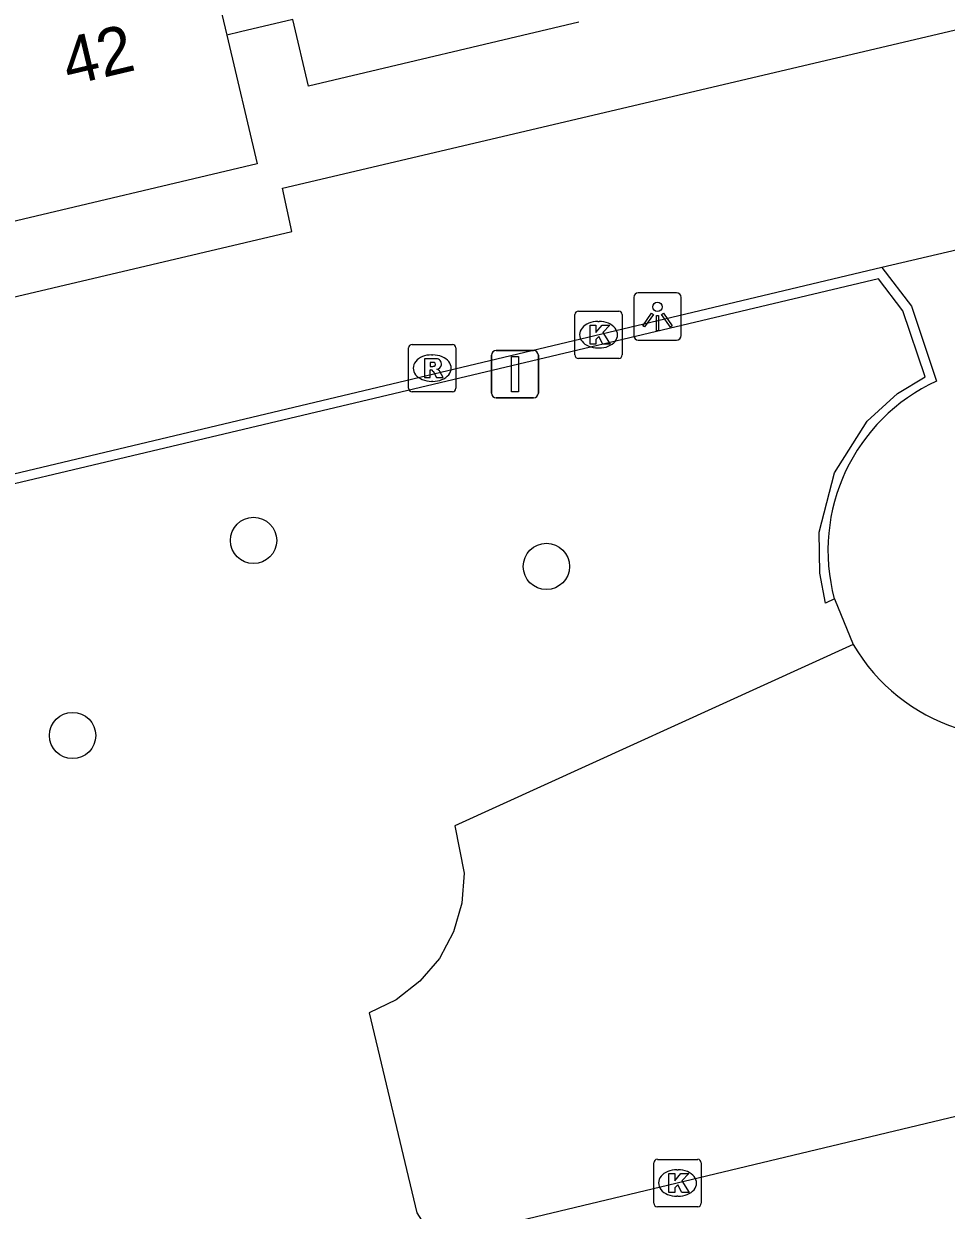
# Model space of a CAD drawing. Extents: x 158474 to 159560, y 388525 to 389605.
# Drawn here: x 159396.69 to 159416.17, y 388843.39 to 388868.45 of the extents above; entities that cross this region are included whole.
import ezdxf

# ---------------------------------------------------------------- set-up
doc = ezdxf.new("R2010")
doc.units = 0
for name, color, linetype in [('IMGEO_Boom', 7, 'Continuous'), ('IMGEO_Groenvoorziening', 7, 'Continuous'), ('IMGEO_Haag', 7, 'Continuous'), ('IMGEO_Kolk', 7, 'Continuous'), ('IMGEO_Lichtpunt', 7, 'Continuous'), ('IMGEO_Pand', 7, 'Continuous'), ('IMGEO_Pand_nummerreeks', 7, 'Continuous'), ('IMGEO_Rijbaan_lokaal_open', 7, 'Continuous'), ('IMGEO_Rioolput', 7, 'Continuous'), ('IMGEO_Verkeersbordpaal', 7, 'Continuous'), ('IMGEO_Voetpad_open', 7, 'Continuous')]:
    doc.layers.add(name, color=color, linetype=linetype)

msp = doc.modelspace()

# ---------------------------------------------------------------- linework, layer by layer
at = {"layer": 'IMGEO_Boom'}
for centre in [(159401.544, 388857.538), (159407.727, 388856.989), (159397.722, 388853.418)]:
    msp.add_circle(centre, 0.489, dxfattribs=at)
at = {"layer": 'IMGEO_Groenvoorziening'}
msp.add_lwpolyline([(159414.208, 388855.343), (159405.791, 388851.511), (159405.992, 388850.512), (159405.945, 388849.879), (159405.767, 388849.27), (159405.467, 388848.711), (159405.057, 388848.227), (159404.555, 388847.838), (159403.983, 388847.563), (159404.994, 388843.34), (159405.368, 388842.74)], dxfattribs=at)
at = {"layer": 'IMGEO_Haag'}
msp.add_lwpolyline([(159413.809, 388856.303), (159413.622, 388856.216), (159413.501, 388856.844), (159413.491, 388857.712), (159413.81, 388858.962), (159414.499, 388860.053), (159415.14, 388860.643), (159415.727, 388860.992), (159415.258, 388862.388), (159414.74, 388863.063), (159391.233, 388857.484)], dxfattribs=at)
at = {"layer": 'IMGEO_Kolk'}
for p, q in [((159408.329, 388861.455), (159408.329, 388862.307)), ((159408.404, 388862.381), (159409.256, 388862.381)), ((159409.33, 388862.307), (159409.33, 388861.455)), ((159408.817, 388862.161), (159408.842, 388862.161)), ((159408.84, 388861.601), (159408.815, 388861.601)), ((159409.256, 388861.381), (159408.404, 388861.381)), ((159409.996, 388843.541), (159409.996, 388844.393)), ((159410.071, 388844.467), (159410.923, 388844.467)), ((159410.484, 388844.247), (159410.509, 388844.247)), ((159410.997, 388844.393), (159410.997, 388843.541)), ((159410.507, 388843.687), (159410.482, 388843.687)), ((159410.923, 388843.467), (159410.071, 388843.467))]:
    msp.add_line(p, q, dxfattribs=at)
for points in [[(159408.329, 388861.455), (159408.329, 388862.307)], [(159408.404, 388862.381), (159409.256, 388862.381)], [(159409.33, 388862.307), (159409.33, 388861.455)], [(159408.65, 388862.081), (159408.773, 388862.081), (159408.773, 388861.93), (159408.903, 388862.081), (159409.067, 388862.081), (159408.921, 388861.93), (159409.074, 388861.681), (159408.922, 388861.681), (159408.837, 388861.845), (159408.773, 388861.778), (159408.773, 388861.681), (159408.65, 388861.681), (159408.65, 388862.081)], [(159409.256, 388861.381), (159408.404, 388861.381)], [(159409.996, 388843.541), (159409.996, 388844.393)], [(159410.071, 388844.467), (159410.923, 388844.467)], [(159410.997, 388844.393), (159410.997, 388843.541)], [(159410.317, 388844.167), (159410.44, 388844.167), (159410.44, 388844.016), (159410.57, 388844.167), (159410.734, 388844.167), (159410.588, 388844.016), (159410.741, 388843.767), (159410.589, 388843.767), (159410.504, 388843.931), (159410.44, 388843.864), (159410.44, 388843.767), (159410.317, 388843.767), (159410.317, 388844.167)], [(159410.923, 388843.467), (159410.071, 388843.467)]]:
    msp.add_lwpolyline(points, dxfattribs=at)
for centre, start, end in [((159408.406, 388862.305), 91.552, 178.448), ((159408.406, 388862.305), 91.552, 178.448), ((159409.254, 388862.305), 1.552, 88.448), ((159409.254, 388862.305), 1.552, 88.448), ((159408.406, 388861.457), 181.552, 268.448), ((159408.406, 388861.457), 181.552, 268.448), ((159409.254, 388861.457), 271.552, 358.448), ((159409.254, 388861.457), 271.552, 358.448), ((159410.073, 388844.391), 91.552, 178.448), ((159410.073, 388844.391), 91.552, 178.448), ((159410.921, 388844.391), 1.552, 88.448), ((159410.921, 388844.391), 1.552, 88.448), ((159410.073, 388843.543), 181.552, 268.448), ((159410.073, 388843.543), 181.552, 268.448), ((159410.921, 388843.543), 271.552, 358.448), ((159410.921, 388843.543), 271.552, 358.448)]:
    msp.add_arc(centre, 0.0765, start, end, dxfattribs=at)
for centre, major_axis, ratio, start_param, end_param in [((159408.816, 388861.881), (-0.387, 0.002), 0.722429, 4.712389, 7.853982), ((159408.841, 388861.881), (-0.39, 0.002), 0.717154, 1.570796, 4.712389), ((159410.483, 388843.967), (-0.387, 0.002), 0.722429, 4.712389, 7.853982), ((159410.508, 388843.967), (-0.39, 0.002), 0.717154, 1.570796, 4.712389)]:
    msp.add_ellipse(centre, major_axis=major_axis, ratio=ratio, start_param=start_param, end_param=end_param, dxfattribs=at)
at = {"layer": 'IMGEO_Lichtpunt'}
for p, q in [((159410.477, 388862.766), (159409.669, 388862.766)), ((159410.477, 388862.766), (159409.669, 388862.766)), ((159409.575, 388862.671), (159409.575, 388861.864)), ((159409.575, 388862.671), (159409.575, 388861.864)), ((159410.571, 388861.864), (159410.571, 388862.671)), ((159410.571, 388861.864), (159410.571, 388862.671)), ((159409.669, 388861.77), (159410.477, 388861.77)), ((159409.669, 388861.77), (159410.477, 388861.77))]:
    msp.add_line(p, q, dxfattribs=at)
for points in [[(159409.949, 388862.335), (159409.988, 388862.307), (159409.8, 388862.045), (159409.762, 388862.072), (159409.949, 388862.335)], [(159410.051, 388862.287), (159410.098, 388862.287), (159410.098, 388861.965), (159410.051, 388861.965), (159410.051, 388862.287)], [(159410.161, 388862.307), (159410.199, 388862.334), (159410.386, 388862.072), (159410.347, 388862.044), (159410.161, 388862.307)]]:
    msp.add_lwpolyline(points, dxfattribs=at)
msp.add_circle((159410.074, 388862.469), 0.0994, dxfattribs=at)
for centre, start, end in [((159409.669, 388862.671), 90, 180), ((159409.669, 388862.671), 90, 180), ((159410.477, 388862.671), 0, 90), ((159410.477, 388862.671), 0, 90), ((159409.669, 388861.864), 180, 270), ((159409.669, 388861.864), 180, 270), ((159410.477, 388861.864), 270, 0), ((159410.477, 388861.864), 270, 360)]:
    msp.add_arc(centre, 0.0946, start, end, dxfattribs=at)
at = {"layer": 'IMGEO_Pand'}
for points in [[(159398.901, 388876.938), (159400.975, 388868.207)], [(159408.416, 388868.485), (159402.703, 388867.132), (159402.37, 388868.538), (159401.27, 388868.277), (159400.975, 388868.207)], [(159400.975, 388868.207), (159401.621, 388865.489), (159396.145, 388864.192)]]:
    msp.add_lwpolyline(points, dxfattribs=at)
at = {"layer": 'IMGEO_Rijbaan_lokaal_open'}
for points in [[(159388.949, 388862.488), (159389.294, 388860.988), (159402.351, 388864.06), (159402.157, 388864.979), (159425.556, 388870.491), (159426.128, 388868.094), (159435.352, 388870.268)], [(159416.41, 388863.676), (159414.812, 388863.298)], [(159414.812, 388863.298), (159411.413, 388862.494), (159391.296, 388857.708)], [(159421.493, 388846.596), (159405.368, 388842.74)]]:
    msp.add_lwpolyline(points, dxfattribs=at)
at = {"layer": 'IMGEO_Rioolput'}
for p, q in [((159404.815, 388860.75), (159404.815, 388861.602)), ((159404.89, 388861.676), (159405.742, 388861.676)), ((159405.816, 388861.602), (159405.816, 388860.75)), ((159405.303, 388861.456), (159405.328, 388861.456)), ((159405.326, 388860.896), (159405.301, 388860.896)), ((159405.742, 388860.676), (159404.89, 388860.676))]:
    msp.add_line(p, q, dxfattribs=at)
for points in [[(159404.815, 388860.75), (159404.815, 388861.602)], [(159404.89, 388861.676), (159405.742, 388861.676)], [(159405.816, 388861.602), (159405.816, 388860.75)], [(159405.404, 388861.374), (159405.152, 388861.376), (159405.152, 388860.976)], [(159405.33, 388861.295), (159405.276, 388861.295), (159405.276, 388861.214)], [(159405.152, 388860.976), (159405.276, 388860.976), (159405.276, 388861.138), (159405.287, 388861.138)], [(159405.276, 388861.214), (159405.328, 388861.214)], [(159405.334, 388861.109), (159405.405, 388860.976), (159405.545, 388860.976), (159405.48, 388861.102)], [(159405.742, 388860.676), (159404.89, 388860.676)]]:
    msp.add_lwpolyline(points, dxfattribs=at)
for centre, radius, start, end in [((159404.892, 388861.6), 0.0765, 91.552, 178.448), ((159404.892, 388861.6), 0.0765, 91.552, 178.448), ((159405.74, 388861.6), 0.0765, 1.552, 88.448), ((159405.74, 388861.6), 0.0765, 1.552, 88.448), ((159405.336, 388861.199), 0.0964, 77.0061, 93.1865), ((159405.35, 388861.256), 0.0378, 276.6634, 79.6772), ((159405.403, 388861.264), 0.109, 350.3612, 89.416), ((159405.286, 388861.085), 0.0533, 26.0293, 88.6989), ((159405.312, 388861.403), 0.19, 274.7715, 282.9687), ((159405.401, 388861.264), 0.112, 277.5842, 350.9817), ((159405.385, 388861.049), 0.108, 29.5134, 73.7905), ((159404.892, 388860.752), 0.0765, 181.552, 268.448), ((159404.892, 388860.752), 0.0765, 181.552, 268.448), ((159405.74, 388860.752), 0.0765, 271.552, 358.448), ((159405.74, 388860.752), 0.0765, 271.552, 358.448)]:
    msp.add_arc(centre, radius, start, end, dxfattribs=at)
for centre, major_axis, ratio, start_param, end_param in [((159405.302, 388861.176), (-0.387, 0.002), 0.722429, 4.712389, 7.853982), ((159405.327, 388861.176), (-0.39, 0.002), 0.717154, 1.570796, 4.712389)]:
    msp.add_ellipse(centre, major_axis=major_axis, ratio=ratio, start_param=start_param, end_param=end_param, dxfattribs=at)
at = {"layer": 'IMGEO_Verkeersbordpaal'}
for p, q in [((159406.668, 388861.548), (159407.458, 388861.548)), ((159407.458, 388861.548), (159406.668, 388861.548)), ((159406.568, 388860.648), (159406.568, 388861.448)), ((159406.568, 388861.448), (159406.568, 388860.648)), ((159407.558, 388861.448), (159407.558, 388860.648)), ((159407.558, 388860.648), (159407.558, 388861.448)), ((159407.458, 388860.548), (159406.668, 388860.548)), ((159406.668, 388860.548), (159407.458, 388860.548))]:
    msp.add_line(p, q, dxfattribs=at)
msp.add_lwpolyline([(159406.988, 388861.423), (159407.138, 388861.423), (159407.138, 388860.673), (159406.988, 388860.673), (159406.988, 388861.423)], dxfattribs=at)
for centre, start, end in [((159406.668, 388861.448), 90, 180), ((159406.668, 388861.448), 90, 180), ((159407.458, 388861.448), 0, 90), ((159407.458, 388861.448), 360, 90), ((159406.668, 388860.648), 180, 270), ((159406.668, 388860.648), 180, 270), ((159407.458, 388860.648), 270, 0), ((159407.458, 388860.648), 270, 0)]:
    msp.add_arc(centre, 0.1, start, end, dxfattribs=at)
at = {"layer": 'IMGEO_Voetpad_open'}
for points in [[(159414.812, 388863.298), (159415.437, 388862.483), (159415.968, 388860.903)], [(159413.809, 388856.303), (159414.208, 388855.343)]]:
    msp.add_lwpolyline(points, dxfattribs=at)
for centre, radius, start, end in [((159417.614, 388857.324), 3.94, 114.7003, 195.0139), ((159417.615, 388857.321), 3.939, 210.1426, 293.3685)]:
    msp.add_arc(centre, radius, start, end, dxfattribs=at)

# ---------------------------------------------------------------- texts
at = {"layer": 'IMGEO_Pand_nummerreeks'}
msp.add_text('42', height=1, rotation=13.3213, dxfattribs=at).set_placement((159397.641, 388867.136))

doc.saveas('drawing.dxf')
